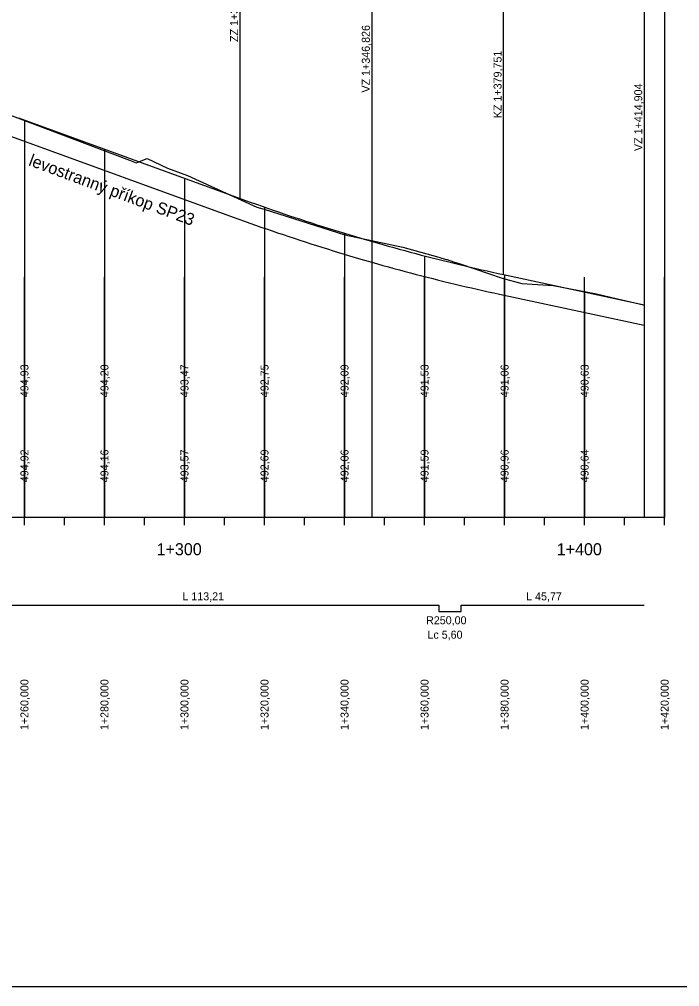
# Model space of a CAD drawing. Extents: x -632716 to -629545, y -1094726 to -1088285.
# Drawn here: x -631352 to -631187, y -1093689.1 to -1093447.3 of the extents above; entities that cross this region are included whole.
import ezdxf

# ---------------------------------------------------------------- set-up
doc = ezdxf.new("R2010")
doc.units = 0
for name, color, linetype in [('20', 7, 'Continuous'), ('Default', 7, 'Continuous'), ('formát', 7, 'Continuous'), ('NIVELETA_VYSKY', 7, 'Continuous'), ('PŘÍKOP', 7, 'Continuous'), ('REZ_POPIS', 7, 'Continuous'), ('REZ_TABULKA', 7, 'Continuous'), ('REZ_TENKA', 7, 'Continuous'), ('REZ_TLUSTA', 7, 'Continuous'), ('SKLONY_NIVELETA', 7, 'Continuous'), ('SKLONY_POPIS', 7, 'Continuous'), ('TECNY_NIVELETA', 7, 'Continuous'), ('TEREN_VYSKY', 7, 'Continuous'), ('VOZOVKA', 7, 'Continuous')]:
    doc.layers.add(name, color=color, linetype=linetype)

msp = doc.modelspace()

# ---------------------------------------------------------------- linework, layer by layer
at = {"layer": '20'}
for points in [[(-631190.75, -1093221.74), (-631190.75, -1093521.74), (-631190.75, -1093571.74), (-631190.75, -1093511.74)], [(-631350.75, -1093472.45), (-631350.75, -1093521.74), (-631350.75, -1093571.74), (-631350.75, -1093511.74)], [(-631330.75, -1093479.73), (-631330.75, -1093521.74), (-631330.75, -1093571.74), (-631330.75, -1093511.74)], [(-631310.75, -1093487.01), (-631310.75, -1093521.74), (-631310.75, -1093571.74), (-631310.75, -1093511.74)], [(-631290.75, -1093494.24), (-631290.75, -1093521.74), (-631290.75, -1093571.74), (-631290.75, -1093511.74)], [(-631270.75, -1093500.79), (-631270.75, -1093521.74), (-631270.75, -1093571.74), (-631270.75, -1093511.74)], [(-631250.75, -1093506.43), (-631250.75, -1093521.74), (-631250.75, -1093571.74), (-631250.75, -1093511.74)], [(-631230.75, -1093511.17), (-631230.75, -1093521.74), (-631230.75, -1093571.74), (-631230.75, -1093511.74)], [(-631210.75, -1093515.46), (-631210.75, -1093521.74), (-631210.75, -1093571.74), (-631210.75, -1093511.74)]]:
    msp.add_lwpolyline(points, dxfattribs=at)
at = {"layer": 'Default'}
for p, q in [((-631352.26, -1093471.9), (-631296.85, -1093492.07)), ((-631352.26, -1093471.9), (-631296.85, -1093492.07)), ((-631231, -1093511.11), (-631195.85, -1093518.65)), ((-631231, -1093511.11), (-631195.85, -1093518.65))]:
    msp.add_line(p, q, dxfattribs=at)
msp.add_lwpolyline([(-631296.85, -1093492.07), (-631295.48, -1093492.56), (-631294.11, -1093493.06), (-631292.74, -1093493.55), (-631291.37, -1093494.03), (-631289.99, -1093494.51), (-631288.62, -1093494.99), (-631287.25, -1093495.46), (-631285.88, -1093495.92), (-631284.51, -1093496.39), (-631283.13, -1093496.85), (-631281.76, -1093497.3), (-631280.39, -1093497.75), (-631279.02, -1093498.2), (-631277.65, -1093498.64), (-631276.27, -1093499.08), (-631274.9, -1093499.51), (-631273.53, -1093499.94), (-631272.16, -1093500.36), (-631270.79, -1093500.78), (-631269.42, -1093501.2), (-631268.04, -1093501.61), (-631266.67, -1093502.02), (-631265.3, -1093502.42), (-631262.56, -1093503.21), (-631261.18, -1093503.6), (-631259.81, -1093503.99), (-631258.44, -1093504.37), (-631257.07, -1093504.75), (-631255.7, -1093505.12), (-631254.32, -1093505.49), (-631252.95, -1093505.86), (-631251.58, -1093506.22), (-631250.21, -1093506.57), (-631248.84, -1093506.93), (-631247.47, -1093507.27), (-631246.09, -1093507.62), (-631244.72, -1093507.96), (-631243.35, -1093508.29), (-631241.98, -1093508.62), (-631240.61, -1093508.95), (-631239.23, -1093509.27), (-631237.86, -1093509.59), (-631236.49, -1093509.9), (-631235.12, -1093510.21), (-631233.75, -1093510.52), (-631232.37, -1093510.82), (-631231, -1093511.11)], dxfattribs=at)
msp.add_lwpolyline([(-631296.85, -1093492.07), (-631295.48, -1093492.56), (-631294.11, -1093493.06), (-631292.74, -1093493.55), (-631291.37, -1093494.03), (-631289.99, -1093494.51), (-631288.62, -1093494.99), (-631287.25, -1093495.46), (-631285.88, -1093495.92), (-631284.51, -1093496.39), (-631283.13, -1093496.85), (-631281.76, -1093497.3), (-631280.39, -1093497.75), (-631279.02, -1093498.2), (-631277.65, -1093498.64), (-631276.27, -1093499.08), (-631274.9, -1093499.51), (-631273.53, -1093499.94), (-631272.16, -1093500.36), (-631270.79, -1093500.78), (-631269.42, -1093501.2), (-631268.04, -1093501.61), (-631266.67, -1093502.02), (-631265.3, -1093502.42), (-631262.56, -1093503.21), (-631261.18, -1093503.6), (-631259.81, -1093503.99), (-631258.44, -1093504.37), (-631257.07, -1093504.75), (-631255.7, -1093505.12), (-631254.32, -1093505.49), (-631252.95, -1093505.86), (-631251.58, -1093506.22), (-631250.21, -1093506.57), (-631248.84, -1093506.93), (-631247.47, -1093507.27), (-631246.09, -1093507.62), (-631244.72, -1093507.96), (-631243.35, -1093508.29), (-631241.98, -1093508.62), (-631240.61, -1093508.95), (-631239.23, -1093509.27), (-631237.86, -1093509.59), (-631236.49, -1093509.9), (-631235.12, -1093510.21), (-631233.75, -1093510.52), (-631232.37, -1093510.82), (-631231, -1093511.11)], dxfattribs=at)
at = {"layer": 'formát'}
msp.add_lwpolyline([(-632715.96, -1093689.05), (-630764.61, -1093689.05), (-630764.61, -1093095.05), (-632715.96, -1093095.05)], close=True, dxfattribs=at)
at = {"layer": 'PŘÍKOP'}
for p, q in [((-631353.97, -1093476.6), (-631298.56, -1093496.76)), ((-631232.05, -1093516), (-631195.85, -1093523.77))]:
    msp.add_line(p, q, dxfattribs=at)
msp.add_lwpolyline([(-631298.56, -1093496.77), (-631297.18, -1093497.27), (-631295.79, -1093497.76), (-631294.41, -1093498.26), (-631293.02, -1093498.75), (-631291.64, -1093499.23), (-631290.25, -1093499.71), (-631288.87, -1093500.19), (-631287.48, -1093500.66), (-631286.1, -1093501.13), (-631284.71, -1093501.59), (-631283.33, -1093502.05), (-631281.94, -1093502.5), (-631280.56, -1093502.95), (-631279.17, -1093503.4), (-631277.79, -1093503.84), (-631276.4, -1093504.28), (-631275.02, -1093504.71), (-631273.63, -1093505.14), (-631272.24, -1093505.57), (-631270.86, -1093505.99), (-631269.47, -1093506.4), (-631268.09, -1093506.81), (-631266.7, -1093507.22), (-631263.93, -1093508.02), (-631262.55, -1093508.42), (-631261.16, -1093508.81), (-631259.77, -1093509.19), (-631258.39, -1093509.57), (-631257, -1093509.95), (-631255.62, -1093510.32), (-631254.23, -1093510.69), (-631252.84, -1093511.06), (-631251.46, -1093511.42), (-631250.07, -1093511.77), (-631248.69, -1093512.12), (-631247.3, -1093512.47), (-631245.91, -1093512.81), (-631244.53, -1093513.15), (-631243.14, -1093513.48), (-631241.76, -1093513.81), (-631240.37, -1093514.14), (-631238.98, -1093514.46), (-631237.6, -1093514.78), (-631236.21, -1093515.09), (-631234.82, -1093515.4), (-631233.44, -1093515.7), (-631232.06, -1093516)], dxfattribs=at)
at = {"layer": 'REZ_TABULKA'}
msp.add_lwpolyline([(-631522.14, -1093585.74), (-631478.06, -1093585.74), (-631478.06, -1093585.74), (-631468.06, -1093593.74), (-631468.06, -1093593.74), (-631375.56, -1093593.74), (-631375.56, -1093595.34), (-631360.42, -1093595.34), (-631360.42, -1093593.74), (-631247.21, -1093593.74), (-631247.21, -1093595.34), (-631241.62, -1093595.34), (-631241.62, -1093593.74), (-631195.85, -1093593.74)], dxfattribs=at)
at = {"layer": 'REZ_TENKA'}
for p, q in [((-631350.75, -1093573.74), (-631350.75, -1093571.74)), ((-631340.75, -1093573.74), (-631340.75, -1093571.74)), ((-631330.75, -1093573.74), (-631330.75, -1093571.74)), ((-631320.75, -1093573.74), (-631320.75, -1093571.74)), ((-631300.75, -1093573.74), (-631300.75, -1093571.74)), ((-631290.75, -1093573.74), (-631290.75, -1093571.74)), ((-631280.75, -1093573.74), (-631280.75, -1093571.74)), ((-631270.75, -1093573.74), (-631270.75, -1093571.74)), ((-631260.75, -1093573.74), (-631260.75, -1093571.74)), ((-631250.75, -1093573.74), (-631250.75, -1093571.74)), ((-631240.75, -1093573.74), (-631240.75, -1093571.74)), ((-631230.75, -1093573.74), (-631230.75, -1093571.74)), ((-631220.75, -1093573.74), (-631220.75, -1093571.74)), ((-631200.75, -1093573.74), (-631200.75, -1093571.74)), ((-631190.75, -1093573.74), (-631190.75, -1093571.74))]:
    msp.add_line(p, q, dxfattribs=at)
at = {"layer": 'REZ_TLUSTA'}
for p, q in [((-631310.75, -1093573.74), (-631310.75, -1093569.74)), ((-631210.75, -1093573.74), (-631210.75, -1093569.74)), ((-632610.75, -1093571.74), (-631190.75, -1093571.74))]:
    msp.add_line(p, q, dxfattribs=at)
at = {"layer": 'SKLONY_NIVELETA'}
for p, q in [((-631263.93, -1093404.05), (-631263.93, -1093571.74)), ((-631195.85, -1093418.65), (-631195.85, -1093571.74)), ((-631352.26, -1093471.9), (-631296.85, -1093492.07)), ((-631231, -1093511.11), (-631195.85, -1093518.65))]:
    msp.add_line(p, q, dxfattribs=at)
msp.add_lwpolyline([(-631296.85, -1093492.07), (-631295.48, -1093492.56), (-631294.11, -1093493.06), (-631292.74, -1093493.55), (-631291.37, -1093494.03), (-631289.99, -1093494.51), (-631288.62, -1093494.99), (-631287.25, -1093495.46), (-631285.88, -1093495.92), (-631284.51, -1093496.39), (-631283.13, -1093496.85), (-631281.76, -1093497.3), (-631280.39, -1093497.75), (-631279.02, -1093498.2), (-631277.65, -1093498.64), (-631276.27, -1093499.08), (-631274.9, -1093499.51), (-631273.53, -1093499.94), (-631272.16, -1093500.36), (-631270.79, -1093500.78), (-631269.42, -1093501.2), (-631268.04, -1093501.61), (-631266.67, -1093502.02), (-631265.3, -1093502.42), (-631262.56, -1093503.21), (-631261.18, -1093503.6), (-631259.81, -1093503.99), (-631258.44, -1093504.37), (-631257.07, -1093504.75), (-631255.7, -1093505.12), (-631254.32, -1093505.49), (-631252.95, -1093505.86), (-631251.58, -1093506.22), (-631250.21, -1093506.57), (-631248.84, -1093506.93), (-631247.47, -1093507.27), (-631246.09, -1093507.62), (-631244.72, -1093507.96), (-631243.35, -1093508.29), (-631241.98, -1093508.62), (-631240.61, -1093508.95), (-631239.23, -1093509.27), (-631237.86, -1093509.59), (-631236.49, -1093509.9), (-631235.12, -1093510.21), (-631233.75, -1093510.52), (-631232.37, -1093510.82), (-631231, -1093511.11)], dxfattribs=at)
at = {"layer": 'TECNY_NIVELETA'}
for p, q in [((-631296.85, -1093492.07), (-631296.85, -1093391.07)), ((-631231, -1093511.11), (-631231, -1093410.11))]:
    msp.add_line(p, q, dxfattribs=at)
at = {"layer": 'VOZOVKA'}
msp.add_lwpolyline([(-631355.54, -1093470.74), (-631324.52, -1093482.51), (-631322.81, -1093483.2), (-631320.05, -1093482.13), (-631314.99, -1093484.48), (-631309.98, -1093486.32), (-631292.66, -1093494.24), (-631290.87, -1093494.78), (-631270.65, -1093501.16), (-631256.21, -1093504.3), (-631247.21, -1093506.79), (-631245.35, -1093507.31), (-631245.14, -1093507.37), (-631243.48, -1093507.93), (-631241.62, -1093508.55), (-631231.34, -1093512.01), (-631226.4, -1093513.32), (-631218.63, -1093513.84), (-631207.77, -1093515.94), (-631202.54, -1093517.2), (-631196.01, -1093518.63), (-631195.94, -1093518.65), (-631195.92, -1093518.65), (-631195.85, -1093518.65)], dxfattribs=at)

# ---------------------------------------------------------------- texts
at = {"layer": 'NIVELETA_VYSKY'}
for s, p in [('494,93', (-631349.75, -1093541.74)), ('494,20', (-631329.75, -1093541.74)), ('493,47', (-631309.75, -1093541.74)), ('492,75', (-631289.75, -1093541.74)), ('492,09', (-631269.75, -1093541.74)), ('491,53', (-631249.75, -1093541.74)), ('491,06', (-631229.75, -1093541.74)), ('490,63', (-631209.75, -1093541.74))]:
    msp.add_text(s, height=2, rotation=90, dxfattribs=at).set_placement(p)
at = {"layer": 'REZ_POPIS'}
for s, p in [('1+300', (-631317.71, -1093581.24)), ('1+400', (-631217.71, -1093581.24))]:
    msp.add_text(s, height=3, dxfattribs=at).set_placement(p)
at = {"layer": 'REZ_TABULKA'}
for s, p in [('L 113,21', (-631311.27, -1093592.52)), ('L 45,77', (-631225.36, -1093592.52)), ('R250,00', (-631250.37, -1093598.5)), ('Lc 5,60', (-631250.03, -1093602.1))]:
    msp.add_text(s, height=2, dxfattribs=at).set_placement(p)
for s, p in [('1+260,000', (-631349.75, -1093624.95)), ('1+280,000', (-631329.75, -1093624.95)), ('1+300,000', (-631309.75, -1093624.95)), ('1+320,000', (-631289.75, -1093624.95)), ('1+340,000', (-631269.75, -1093624.95)), ('1+360,000', (-631249.75, -1093624.95)), ('1+380,000', (-631229.75, -1093624.95)), ('1+400,000', (-631209.75, -1093624.95)), ('1+420,000', (-631189.75, -1093624.95))]:
    msp.add_text(s, height=2, rotation=90, dxfattribs=at).set_placement(p)
at = {"layer": 'SKLONY_POPIS'}
for s, height, rotation, p in [('ZZ 1+313,901', 2, 90, (-631297.35, -1093452.98)), ('VZ 1+346,826', 2, 90, (-631264.43, -1093465.63)), ('KZ 1+379,751', 2, 90, (-631231.5, -1093472.03)), ('VZ 1+414,904', 2, 90, (-631196.35, -1093480.24)), ('levostranný příkop SP23', 3, 339.6295, (-631349.9, -1093483.75))]:
    msp.add_text(s, height=height, rotation=rotation, dxfattribs=at).set_placement(p)
at = {"layer": 'TEREN_VYSKY'}
for s, p in [('494,92', (-631349.75, -1093563)), ('494,16', (-631329.75, -1093563)), ('493,57', (-631309.75, -1093563)), ('492,69', (-631289.75, -1093563)), ('492,06', (-631269.75, -1093563)), ('491,59', (-631249.75, -1093563)), ('490,96', (-631229.75, -1093563)), ('490,64', (-631209.75, -1093563))]:
    msp.add_text(s, height=2, rotation=90, dxfattribs=at).set_placement(p)

doc.saveas('drawing.dxf')
